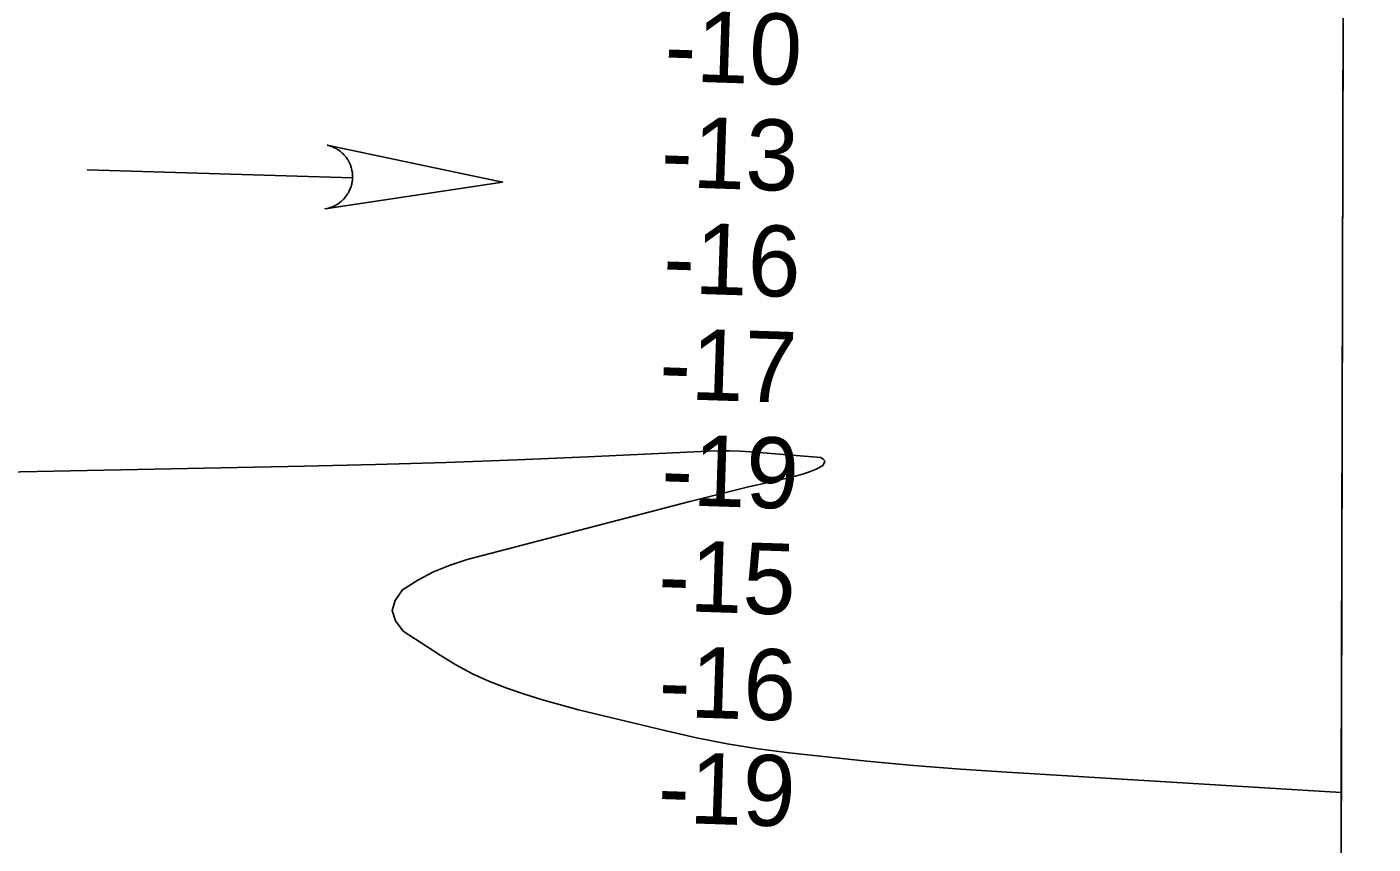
# Model space of a CAD drawing. Extents: x 3161615 to 3199515, y 867541 to 892976.
# Drawn here: x 3195959 to 3197229, y 878186 to 878958 of the extents above; entities that cross this region are included whole.
import ezdxf

# ---------------------------------------------------------------- set-up
doc = ezdxf.new("R2010")
doc.units = 0
for name, color, linetype in [('V-GRID-FRAM', 7, 'Continuous'), ('V-RIVR-RANG', 7, 'Continuous'), ('V-STRM-FLOW', 7, 'Continuous'), ('V-TOPO-DPTH', 7, 'Continuous'), ('V-TOPO-MINR', 7, 'Continuous')]:
    doc.layers.add(name, color=color, linetype=linetype)

msp = doc.modelspace()

# ---------------------------------------------------------------- linework, layer by layer
at = {"layer": 'V-GRID-FRAM'}
msp.add_lwpolyline([(3165877.4, 891195.5), (3197229, 891108.8), (3197186.7, 872920.9), (3165819.2, 873007.6), (3165877.4, 891195.5)], dxfattribs=at)
at = {"layer": 'V-STRM-FLOW'}
msp.add_line((3196015.9, 878822.7), (3196266.2, 878815.3), dxfattribs=at)
msp.add_lwpolyline([(3196242.1, 878846), (3196407.7, 878811.1), (3196240.3, 878786), (3196243.3, 878786.6), (3196246.1, 878787.5), (3196247.2, 878787.9), (3196248.1, 878788.3), (3196249.3, 878788.9), (3196250.4, 878789.4), (3196251.3, 878790), (3196252.5, 878790.7), (3196253.8, 878791.6), (3196254.5, 878792.1), (3196255.3, 878792.8), (3196256.5, 878793.8), (3196257.3, 878794.6), (3196258.1, 878795.5), (3196258.7, 878796.1), (3196259.3, 878796.8), (3196259.9, 878797.7), (3196260.5, 878798.5), (3196261.1, 878799.3), (3196261.5, 878800), (3196262.2, 878801), (3196262.7, 878802.1), (3196263.1, 878802.9), (3196263.6, 878803.9), (3196264, 878804.8), (3196264.3, 878805.6), (3196264.5, 878806.2), (3196264.8, 878807.1), (3196265.1, 878808.1), (3196265.4, 878809.1), (3196265.6, 878810), (3196265.7, 878811), (3196265.9, 878811.9), (3196266, 878812.8), (3196266.1, 878813.9), (3196266.2, 878815.3), (3196266.2, 878815.7), (3196266.2, 878816.3), (3196266.2, 878817), (3196266.1, 878817.7), (3196266.1, 878818.4), (3196266, 878819.1), (3196266, 878819.9), (3196265.9, 878820.4), (3196265.8, 878821.2), (3196265.6, 878822), (3196265.5, 878822.5), (3196265.2, 878823.8), (3196265, 878824.5), (3196264.9, 878825), (3196264.6, 878825.8), (3196264.4, 878826.4), (3196264.1, 878827.2), (3196263.8, 878828), (3196263.5, 878828.8), (3196263.2, 878829.4), (3196262.9, 878829.9), (3196262.6, 878830.5), (3196262.3, 878831.1), (3196261.9, 878831.8), (3196261.4, 878832.5), (3196261, 878833.2), (3196260.4, 878834), (3196260, 878834.6), (3196259.5, 878835.3), (3196258.9, 878835.9), (3196258.5, 878836.4), (3196258, 878836.9), (3196257.3, 878837.7), (3196257.3, 878837.7), (3196256.9, 878838.1), (3196256.5, 878838.4), (3196256, 878838.9), (3196255.4, 878839.5), (3196254.8, 878839.9), (3196254.4, 878840.3), (3196253.7, 878840.8), (3196253.1, 878841.2), (3196252.7, 878841.5), (3196252.1, 878841.9), (3196251.2, 878842.4), (3196250.7, 878842.7), (3196250.3, 878842.9), (3196250, 878843.1), (3196249.5, 878843.3), (3196248.9, 878843.6), (3196248.4, 878843.9), (3196247.8, 878844.2), (3196247.2, 878844.4), (3196246.4, 878844.7), (3196245.9, 878844.9), (3196245.2, 878845.2), (3196244.3, 878845.4), (3196243.6, 878845.6), (3196243.1, 878845.7), (3196242.7, 878845.9), (3196242.3, 878845.9)], close=True, dxfattribs=at)
at = {"layer": 'V-TOPO-DPTH'}
for points in [[(3195842.3, 878535.5), (3196220.8, 878543.1), (3196287.7, 878544.7), (3196354.5, 878546.6), (3196421.3, 878549.1), (3196488.2, 878551.9), (3196601.8, 878557.2), (3196611.8, 878557.5), (3196621.8, 878557.5), (3196631.8, 878557.1), (3196641.7, 878556.5), (3196707.8, 878551.2), (3196710.3, 878549.7), (3196711.6, 878547.9), (3196711.2, 878545.8), (3196709.6, 878543.3), (3196703.5, 878540.2), (3196697.2, 878537.5), (3196690.8, 878535.3), (3196684.2, 878533.5), (3196659.8, 878528), (3196640.9, 878523.7), (3196622, 878519.2), (3196603.2, 878514.5), (3196584.4, 878509.7), (3196374.3, 878454.8), (3196358.2, 878449.6), (3196342.5, 878443.3), (3196327.6, 878435.3), (3196313.3, 878426.2), (3196306.3, 878416.3), (3196303.4, 878406.6), (3196306.7, 878396.9), (3196314, 878387.3), (3196348.7, 878364.5), (3196363.7, 878355.3), (3196379.2, 878346.9), (3196395.2, 878339.7), (3196411.6, 878333.3), (3196428.3, 878327.6), (3196445.2, 878322.4), (3196462.2, 878317.6), (3196479.3, 878313.1), (3196561.9, 878293), (3196590.7, 878286.5), (3196619.7, 878280.8), (3196648.9, 878276.2), (3196678.2, 878272.4), (3196707.4, 878269.1), (3196751.5, 878264.6), (3196795.5, 878260.5), (3196839.7, 878257), (3196883.8, 878254), (3197199, 878235), (3197200.7, 878957.8)], [(3195842.3, 878535.5), (3196220.8, 878543.1), (3196287.7, 878544.7), (3196354.5, 878546.6), (3196421.3, 878549.1), (3196488.2, 878551.9), (3196601.8, 878557.2), (3196611.8, 878557.5), (3196621.8, 878557.5), (3196631.8, 878557.1), (3196641.7, 878556.5), (3196707.8, 878551.2), (3196710.3, 878549.7), (3196711.6, 878547.9), (3196711.2, 878545.8), (3196709.6, 878543.3), (3196703.5, 878540.2), (3196697.2, 878537.5), (3196690.8, 878535.3), (3196684.2, 878533.5), (3196659.8, 878528), (3196640.9, 878523.7), (3196622, 878519.2), (3196603.2, 878514.5), (3196584.4, 878509.7), (3196374.3, 878454.8), (3196358.2, 878449.6), (3196342.5, 878443.3), (3196327.6, 878435.3), (3196313.3, 878426.2), (3196306.3, 878416.3), (3196303.4, 878406.6), (3196306.7, 878396.9), (3196314, 878387.3), (3196348.7, 878364.5), (3196363.7, 878355.3), (3196379.2, 878346.9), (3196395.2, 878339.7), (3196411.6, 878333.3), (3196428.3, 878327.6), (3196445.2, 878322.4), (3196462.2, 878317.6), (3196479.3, 878313.1), (3196561.9, 878293), (3196590.7, 878286.5), (3196619.7, 878280.8), (3196648.9, 878276.2), (3196678.2, 878272.4), (3196707.4, 878269.1), (3196751.5, 878264.6), (3196795.5, 878260.5), (3196839.7, 878257), (3196883.8, 878254), (3197199, 878235)], [(3197199, 878235), (3197198.8, 878149.1), (3197113.2, 878131.7), (3197107.6, 878128.5), (3197103.9, 878124.4), (3197103, 878118.9), (3197103.9, 878112.6), (3197107, 878104.6), (3197109.1, 878096.5), (3197109.7, 878088.2), (3197109.2, 878079.7), (3197105.1, 878050.8), (3197102.6, 878039.8), (3197099, 878029.3), (3197093.7, 878019.5), (3197087.4, 878010.2), (3197084.8, 878002.8), (3197084.8, 877996.3), (3197088.7, 877991), (3197095.2, 877986.6), (3197198.4, 877960.5), (3197197.5, 877594.7)]]:
    msp.add_lwpolyline(points, dxfattribs=at)
at = {"layer": 'V-TOPO-MINR'}
msp.add_lwpolyline([(3195842.3, 878535.5), (3196220.8, 878543.1), (3196287.7, 878544.7), (3196354.5, 878546.6), (3196421.3, 878549.1), (3196488.2, 878551.9), (3196601.8, 878557.2), (3196611.8, 878557.5), (3196621.8, 878557.5), (3196631.8, 878557.1), (3196641.7, 878556.5), (3196707.8, 878551.2), (3196710.3, 878549.7), (3196711.6, 878547.9), (3196711.2, 878545.8), (3196709.6, 878543.3), (3196703.5, 878540.2), (3196697.2, 878537.5), (3196690.8, 878535.3), (3196684.2, 878533.5), (3196659.8, 878528), (3196640.9, 878523.7), (3196622, 878519.2), (3196603.2, 878514.5), (3196584.4, 878509.7), (3196374.3, 878454.8), (3196358.2, 878449.6), (3196342.5, 878443.3), (3196327.6, 878435.3), (3196313.3, 878426.2), (3196306.3, 878416.3), (3196303.4, 878406.6), (3196306.7, 878396.9), (3196314, 878387.3), (3196348.7, 878364.5), (3196363.7, 878355.3), (3196379.2, 878346.9), (3196395.2, 878339.7), (3196411.6, 878333.3), (3196428.3, 878327.6), (3196445.2, 878322.4), (3196462.2, 878317.6), (3196479.3, 878313.1), (3196561.9, 878293), (3196590.7, 878286.5), (3196619.7, 878280.8), (3196648.9, 878276.2), (3196678.2, 878272.4), (3196707.4, 878269.1), (3196751.5, 878264.6), (3196795.5, 878260.5), (3196839.7, 878257), (3196883.8, 878254), (3197199, 878235)], dxfattribs=at)

# ---------------------------------------------------------------- texts
at = {"layer": 'V-RIVR-RANG'}
for s, p in [('-10', (3196559.8, 878906.8)), ('-13', (3196556.4, 878806.8)), ('-16', (3196558.5, 878706.7)), ('-17', (3196554.8, 878606.8)), ('-19', (3196556.7, 878506.7)), ('-15', (3196553.8, 878406.8)), ('-16', (3196554.3, 878306.8)), ('-19', (3196553.5, 878206.8))]:
    msp.add_text(s, height=67, rotation=358.1267, dxfattribs=at).set_placement(p)

doc.saveas('drawing.dxf')
